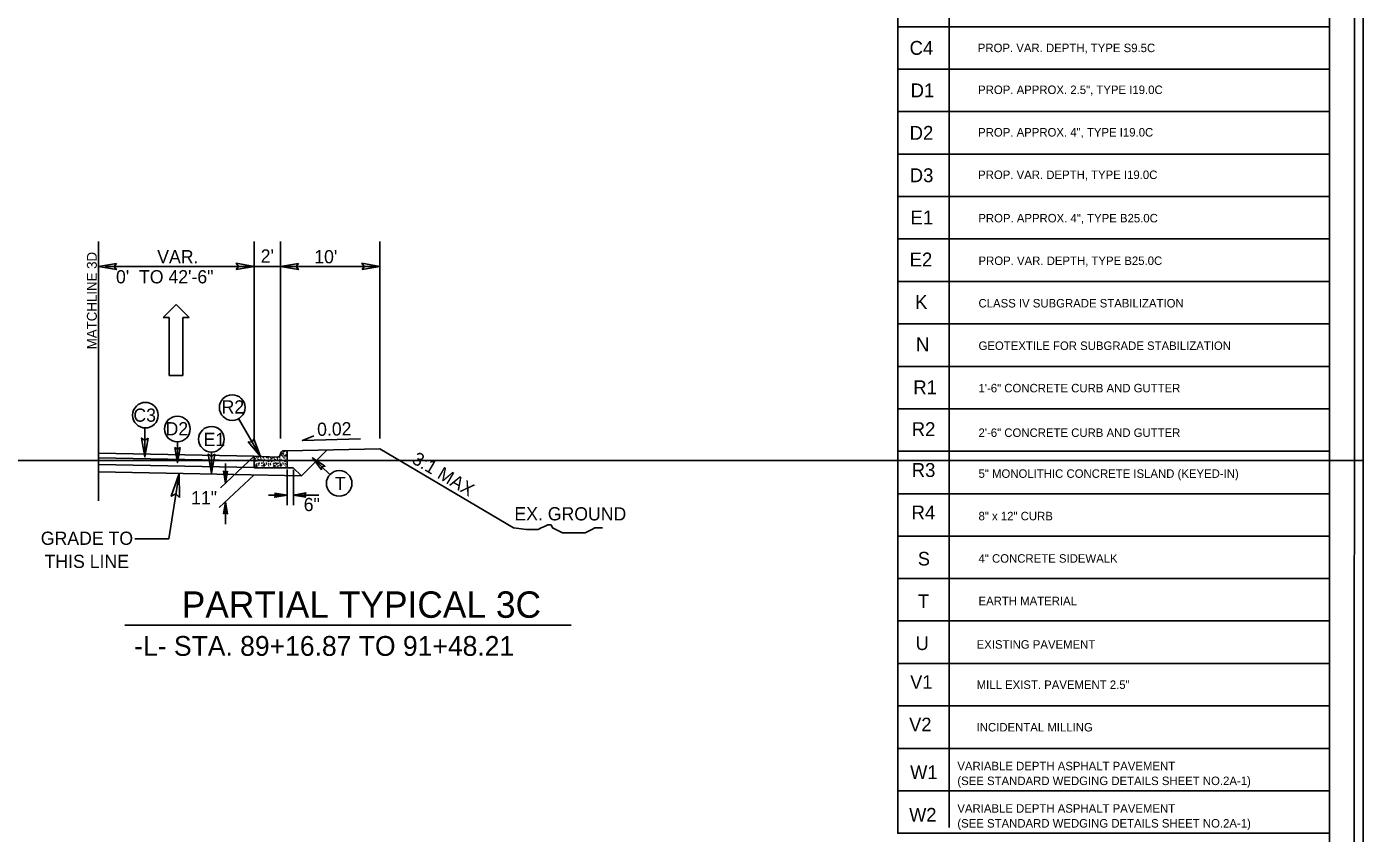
# Model space of a CAD drawing. Extents: x 2320980 to 2456309, y 595047 to 606177.
# Drawn here: x 2455910.9 to 2456045.5, y 596823 to 596904.3 of the extents above; entities that cross this region are included whole.
import ezdxf

# ---------------------------------------------------------------- set-up
doc = ezdxf.new("R2010")
doc.units = 0
for name, color, linetype in [('Matchline', 7, 'Continuous'), ('Matchline Text', 7, 'Continuous'), ('Old_Level_1', 7, 'Continuous'), ('Old_Level_11', 7, 'Continuous'), ('Old_Level_2', 7, 'Continuous'), ('Old_Level_20', 7, 'Continuous'), ('Old_Level_21', 7, 'Continuous'), ('Old_Level_3', 7, 'Continuous'), ('Prop Dimension', 7, 'Continuous'), ('Prop Dimension Text', 7, 'Continuous'), ('Prop Lane Arrow CELL', 7, 'Continuous'), ('Prop Pavement Schedule Description CELL', 7, 'Continuous'), ('Prop Terminator CELL', 7, 'Continuous'), ('Sheet Cutting Line CELL', 7, 'Continuous'), ('Sheet Plan CELL', 7, 'Continuous'), ('Sheet Plot Border Inside CELL', 7, 'Continuous'), ('Sheet Plot Border Outside CELL', 7, 'Continuous'), ('Typical Berm CELL', 7, 'Continuous'), ('Typical Curb CELL', 7, 'Continuous'), ('Typical Hinge Slope Arterial CELL', 7, 'Continuous'), ('Typical ID Circle CELL', 7, 'Continuous'), ('Typical Pavement Slope CELL', 7, 'Continuous'), ('Typical Pavement Slope Information CELL', 7, 'Continuous'), ('Typical Terminator CELL', 7, 'Continuous')]:
    doc.layers.add(name, color=color, linetype=linetype)

msp = doc.modelspace()

# ---------------------------------------------------------------- linework, layer by layer
at = {"layer": 'Matchline'}
msp.add_line((2455918.18, 596881.93), (2455918.18, 596856.49), dxfattribs=at)
at = {"layer": 'Old_Level_11'}
msp.add_lwpolyline([(2455926.33, 596856.84), (2455926.29, 596859.27), (2455925.5, 596856.96), (2455925.97, 596857.2)], close=True, dxfattribs=at)
at = {"layer": 'Old_Level_21'}
for p, q in [((2455918.18, 596862.79), (2455918.18, 596882.61)), ((2455933.84, 596862.79), (2455933.84, 596882.61)), ((2455936.5, 596878.87), (2455936.5, 596882.61)), ((2455946.5, 596862.79), (2455946.5, 596882.61)), ((2455918.84, 596880.11), (2455936.5, 596880.11)), ((2455946.5, 596880.11), (2455936.5, 596880.11)), ((2455936.5, 596862.79), (2455936.5, 596878.87)), ((2455959.96, 596853.77), (2455946.5, 596861.74)), ((2455918.18, 596861.31), (2455933.84, 596861)), ((2455918.18, 596860.84), (2455933.84, 596860.53)), ((2455918.18, 596860.16), (2455933.84, 596859.85)), ((2455925.26, 596852.66), (2455926.29, 596859.27)), ((2455937.16, 596856.07), (2455937.16, 596859.66)), ((2455937.79, 596856.07), (2455937.79, 596859.61)), ((2455925.26, 596852.66), (2455921.82, 596852.66))]:
    msp.add_line(p, q, dxfattribs=at)
at = {"layer": 'Old_Level_3'}
msp.add_line((2455920.83, 596843.99), (2455965.75, 596843.99), dxfattribs=at)
at = {"layer": 'Prop Dimension'}
for p, q in [((2456003.83, 596917.09), (2456003.83, 596823.59)), ((2455933.84, 596861), (2455930.46, 596857.81)), ((2455930.96, 596860.28), (2455930.96, 596858.28)), ((2455933.84, 596859.12), (2455930.33, 596855.82)), ((2455930.96, 596856.41), (2455930.96, 596854.16))]:
    msp.add_line(p, q, dxfattribs=at)
for points in [[(2455998.64, 596908.54), (2456042.11, 596908.54), (2456042.11, 596904.26), (2455998.64, 596904.26)], [(2455998.64, 596904.26), (2456042.11, 596904.26), (2456042.11, 596899.99), (2455998.64, 596899.99)], [(2455998.64, 596899.99), (2456042.11, 596899.99), (2456042.11, 596895.71), (2455998.64, 596895.71)], [(2455998.64, 596895.71), (2456042.11, 596895.71), (2456042.11, 596891.43), (2455998.64, 596891.43)], [(2455998.64, 596891.43), (2456042.11, 596891.43), (2456042.11, 596887.16), (2455998.64, 596887.16)], [(2455998.64, 596887.16), (2456042.11, 596887.16), (2456042.11, 596882.88), (2455998.64, 596882.88)], [(2455998.64, 596882.88), (2456042.11, 596882.88), (2456042.11, 596878.6), (2455998.64, 596878.6)], [(2455998.64, 596878.6), (2456042.11, 596878.6), (2456042.11, 596874.33), (2455998.64, 596874.33)], [(2455998.64, 596874.33), (2456042.11, 596874.33), (2456042.11, 596870.05), (2455998.64, 596870.05)], [(2455998.64, 596870.05), (2456042.11, 596870.05), (2456042.11, 596865.78), (2455998.64, 596865.78)], [(2455998.64, 596865.78), (2456042.11, 596865.78), (2456042.11, 596861.5), (2455998.64, 596861.5)], [(2455998.64, 596861.5), (2456042.11, 596861.5), (2456042.11, 596857.22), (2455998.64, 596857.22)], [(2455998.64, 596857.22), (2456042.11, 596857.22), (2456042.11, 596852.95), (2455998.64, 596852.95)], [(2455998.64, 596852.95), (2456042.11, 596852.95), (2456042.11, 596848.67), (2455998.64, 596848.67)], [(2455998.64, 596848.67), (2456042.11, 596848.67), (2456042.11, 596844.4), (2455998.64, 596844.4)], [(2455998.64, 596844.4), (2456042.11, 596844.4), (2456042.11, 596840.12), (2455998.64, 596840.12)], [(2455998.64, 596840.12), (2456042.11, 596840.12), (2456042.11, 596835.84), (2455998.64, 596835.84)], [(2455998.64, 596835.84), (2456042.11, 596835.84), (2456042.11, 596831.57), (2455998.64, 596831.57)], [(2455998.64, 596831.57), (2456042.11, 596831.57), (2456042.11, 596827.29), (2455998.64, 596827.29)], [(2455998.64, 596827.29), (2456042.11, 596827.29), (2456042.11, 596823.01), (2455998.64, 596823.01)]]:
    msp.add_lwpolyline(points, close=True, dxfattribs=at)
at = {"layer": 'Prop Dimension Text'}
for p, q in [((2455926.11, 596862.44), (2455926.11, 596860.36)), ((2455941.46, 596859.15), (2455939.7, 596860.83)), ((2455937.16, 596857.08), (2455935.27, 596857.08)), ((2455940.36, 596857.08), (2455937.79, 596857.08))]:
    msp.add_line(p, q, dxfattribs=at)
msp.add_lwpolyline([(2455944.56, 596862.74), (2455938.7, 596862.58), (2455939.84, 596863.06)], dxfattribs=at)
for centre in [(2455931.63, 596865.9), (2455922.89, 596865.13), (2455926.11, 596863.74), (2455929.54, 596862.71), (2455942.4, 596858.26)]:
    msp.add_circle(centre, 1.29, dxfattribs=at)
at = {"layer": 'Prop Lane Arrow CELL'}
for p, q in [((2455926, 596876.27), (2455924.67, 596874.96)), ((2455927.29, 596874.96), (2455926, 596876.27)), ((2455924.67, 596874.96), (2455925.29, 596874.96)), ((2455925.29, 596874.96), (2455925.29, 596869.14)), ((2455926.66, 596869.14), (2455926.66, 596874.96)), ((2455926.66, 596874.96), (2455927.29, 596874.96)), ((2455925.29, 596869.14), (2455926.66, 596869.14))]:
    msp.add_line(p, q, dxfattribs=at)
at = {"layer": 'Prop Terminator CELL'}
for points in [[(2455931.17, 596859.48), (2455930.96, 596858.28), (2455930.75, 596859.49), (2455930.96, 596859.33)], [(2455930.75, 596855.21), (2455930.96, 596856.41), (2455931.17, 596855.2), (2455930.96, 596855.36)]]:
    msp.add_lwpolyline(points, close=True, dxfattribs=at)
at = {"layer": 'Sheet Cutting Line CELL'}
msp.add_line((2456045.51, 596860.57), (2455708.81, 596860.57), dxfattribs=at)
at = {"layer": 'Sheet Plan CELL'}
for points in [[(2456042.11, 596956.08), (2455742.1, 596956.08), (2455742.1, 596746.08), (2456042.11, 596746.08)], [(2455742.1, 596746.08), (2455742.1, 596956.07), (2456002.1, 596956.08), (2456002.1, 596926.07), (2456042.11, 596926.06), (2456042.11, 596746.08)]]:
    msp.add_lwpolyline(points, close=True, dxfattribs=at)
at = {"layer": 'Sheet Plot Border Inside CELL'}
msp.add_lwpolyline([(2455711.41, 596745.57), (2456044.6, 596745.58), (2456044.61, 596956.57), (2455711.41, 596956.57)], close=True, dxfattribs=at)
at = {"layer": 'Sheet Plot Border Outside CELL'}
msp.add_lwpolyline([(2455708.81, 596741.57), (2456045.51, 596741.57), (2456045.51, 596960.57), (2455708.81, 596960.57)], close=True, dxfattribs=at)
at = {"layer": 'Typical Berm CELL'}
for p, q in [((2455937.16, 596861.55), (2455946.5, 596861.74)), ((2455937.16, 596859.83), (2455937.78, 596859.83))]:
    msp.add_line(p, q, dxfattribs=at)
at = {"layer": 'Typical Curb CELL'}
for p, q in [((2455933.84, 596861), (2455936.16, 596860.9)), ((2455934.18, 596860.54), (2455934.3, 596860.7)), ((2455934.34, 596860.55), (2455934.18, 596860.54)), ((2455934.3, 596860.7), (2455934.34, 596860.55)), ((2455935.2, 596860.47), (2455935.28, 596860.62)), ((2455935.42, 596860.52), (2455935.2, 596860.47)), ((2455935.28, 596860.62), (2455935.42, 596860.52)), ((2455935.85, 596860.54), (2455935.96, 596860.7)), ((2455936, 596860.55), (2455935.85, 596860.54)), ((2455935.96, 596860.7), (2455936, 596860.55)), ((2455936.5, 596861.22), (2455936.5, 596861.23)), ((2455936.61, 596861.2), (2455936.69, 596861.35)), ((2455936.83, 596861.25), (2455936.61, 596861.2)), ((2455936.69, 596861.35), (2455936.83, 596861.25)), ((2455937.16, 596861.55), (2455936.81, 596861.55)), ((2455936.86, 596860.47), (2455936.95, 596860.62)), ((2455937.08, 596860.52), (2455936.86, 596860.47)), ((2455936.91, 596861.11), (2455936.93, 596860.99)), ((2455937.11, 596861.05), (2455936.91, 596861.11)), ((2455936.93, 596860.99), (2455937.11, 596861.05)), ((2455936.95, 596860.62), (2455937.08, 596860.52)), ((2455937.16, 596859.83), (2455937.16, 596861.55)), ((2455937.16, 596859.83), (2455933.84, 596859.83)), ((2455933.97, 596859.94), (2455934.09, 596860.1)), ((2455934.13, 596859.95), (2455933.97, 596859.94)), ((2455934.09, 596860.1), (2455934.13, 596859.95)), ((2455934.76, 596860.03), (2455934.88, 596860.19)), ((2455934.92, 596860.04), (2455934.76, 596860.03)), ((2455934.88, 596860.19), (2455934.92, 596860.04)), ((2455935.78, 596859.96), (2455935.86, 596860.11)), ((2455936, 596860.01), (2455935.78, 596859.96)), ((2455935.86, 596860.11), (2455936, 596860.01)), ((2455936.42, 596860.03), (2455936.54, 596860.19)), ((2455936.58, 596860.04), (2455936.42, 596860.03)), ((2455936.54, 596860.19), (2455936.58, 596860.04))]:
    msp.add_line(p, q, dxfattribs=at)
for centre in [(2455933.85, 596860.26), (2455933.86, 596860.67), (2455933.88, 596860.8), (2455933.93, 596860.48), (2455933.96, 596860.75), (2455934.06, 596860.54), (2455934.1, 596860.92), (2455934.13, 596860.23), (2455934.23, 596860.8), (2455934.29, 596860.94), (2455934.29, 596860.24), (2455934.34, 596860.32), (2455934.49, 596860.86), (2455934.53, 596860.72), (2455934.62, 596860.29), (2455934.72, 596860.61), (2455934.76, 596860.84), (2455934.77, 596860.4), (2455934.78, 596860.9), (2455934.84, 596860.25), (2455934.89, 596860.65), (2455935.08, 596860.33), (2455935.1, 596860.21), (2455935.12, 596860.86), (2455935.28, 596860.8), (2455935.31, 596860.28), (2455935.51, 596860.26), (2455935.52, 596860.67), (2455935.54, 596860.8), (2455935.6, 596860.48), (2455935.62, 596860.75), (2455935.72, 596860.54), (2455935.76, 596860.86), (2455935.79, 596860.23), (2455935.86, 596860.29), (2455935.89, 596860.8), (2455936, 596860.32), (2455936.12, 596860.29), (2455936.15, 596860.86), (2455936.19, 596860.72), (2455936.19, 596860.24), (2455936.28, 596860.29), (2455936.38, 596860.61), (2455936.42, 596860.84), (2455936.43, 596860.4), (2455936.44, 596860.9), (2455936.51, 596860.25), (2455936.55, 596860.65), (2455936.57, 596861.08), (2455936.73, 596861.01), (2455936.74, 596860.33), (2455936.76, 596860.21), (2455936.79, 596860.86), (2455936.85, 596861.45), (2455936.95, 596860.8), (2455936.97, 596860.28), (2455937.07, 596861.16), (2455937.14, 596861.4), (2455934.05, 596860.16), (2455934.31, 596860.12), (2455934.64, 596860.03), (2455935.3, 596860.1), (2455935.35, 596859.89), (2455935.47, 596860.14), (2455936.1, 596860.16), (2455936.17, 596859.97), (2455936.3, 596860.03), (2455936.96, 596860.1), (2455937.01, 596859.89), (2455937.13, 596860.14)]:
    msp.add_circle(centre, 0.0107, dxfattribs=at)
for centre, start, end in [((2455936.18, 596861.22), 267.6155, 360), ((2455936.81, 596861.23), 90, 180)]:
    msp.add_arc(centre, 0.319, start, end, dxfattribs=at)
at = {"layer": 'Typical Hinge Slope Arterial CELL'}
msp.add_lwpolyline([(2455959.96, 596853.77), (2455961.27, 596853.61), (2455961.6, 596853.61), (2455962.09, 596853.61), (2455962.42, 596853.61), (2455962.75, 596853.77), (2455963.07, 596853.93), (2455963.4, 596854.1), (2455963.73, 596854.1), (2455963.89, 596853.77), (2455964.22, 596853.61), (2455964.55, 596853.44), (2455964.88, 596853.28), (2455965.2, 596853.28), (2455965.53, 596853.28), (2455965.86, 596853.28), (2455966.19, 596853.28), (2455966.51, 596853.28), (2455966.84, 596853.28), (2455967.17, 596853.28), (2455967.5, 596853.44), (2455967.83, 596853.61), (2455968.15, 596853.77), (2455968.65, 596853.77), (2455968.92, 596853.77)], dxfattribs=at)
at = {"layer": 'Typical ID Circle CELL'}
for p, q in [((2455932.27, 596864.78), (2455934.49, 596860.96)), ((2455922.84, 596863.86), (2455922.84, 596860.92)), ((2455929.55, 596861.41), (2455929.54, 596859.34))]:
    msp.add_line(p, q, dxfattribs=at)
at = {"layer": 'Typical Pavement Slope CELL'}
for p, q in [((2455941.2, 596861.63), (2455938.59, 596859.02)), ((2455918.18, 596861.31), (2455933.84, 596861)), ((2455918.18, 596860.84), (2455918.18, 596861.31)), ((2455933.84, 596860.53), (2455918.18, 596860.84)), ((2455918.18, 596860.84), (2455918.18, 596860.84)), ((2455918.18, 596860.16), (2455918.18, 596860.84)), ((2455933.84, 596861), (2455933.84, 596860.53)), ((2455933.84, 596860.53), (2455933.84, 596860.53)), ((2455933.84, 596860.53), (2455933.84, 596859.85)), ((2455933.84, 596859.85), (2455918.18, 596860.16)), ((2455918.18, 596859.44), (2455938.59, 596859.03)), ((2455937.78, 596859.83), (2455938.59, 596859.02))]:
    msp.add_line(p, q, dxfattribs=at)
msp.add_lwpolyline([(2455918.18, 596860.84), (2455933.84, 596860.53)], dxfattribs=at)
at = {"layer": 'Typical Terminator CELL'}
for points in [[(2455919.97, 596880.42), (2455918.18, 596880.11), (2455919.98, 596879.79), (2455919.75, 596880.11)], [(2455932.04, 596879.8), (2455933.84, 596880.11), (2455932.03, 596880.43), (2455932.26, 596880.11)], [(2455938.29, 596880.42), (2455936.5, 596880.11), (2455938.3, 596879.79), (2455938.07, 596880.11)], [(2455944.7, 596879.8), (2455946.5, 596880.11), (2455944.69, 596880.43), (2455944.92, 596880.11)], [(2455923.16, 596862.81), (2455922.84, 596860.92), (2455922.5, 596862.82), (2455922.84, 596862.58)], [(2455925.85, 596861.86), (2455926.11, 596860.36), (2455926.38, 596861.87), (2455926.11, 596861.67)], [(2455933.82, 596862.76), (2455934.49, 596860.96), (2455933.24, 596862.44), (2455933.65, 596862.4)], [(2455929.87, 596861.19), (2455929.54, 596859.3), (2455929.21, 596861.21), (2455929.55, 596860.96)], [(2455940.61, 596859.61), (2455939.7, 596860.83), (2455940.97, 596859.98), (2455940.65, 596859.92)], [(2455935.91, 596857.29), (2455937.16, 596857.08), (2455935.91, 596856.86), (2455936.07, 596857.08)], [(2455939.04, 596856.86), (2455937.79, 596857.08), (2455939.05, 596857.3), (2455938.89, 596857.08)]]:
    msp.add_lwpolyline(points, close=True, dxfattribs=at)

# ---------------------------------------------------------------- texts
at = {"layer": 'Matchline Text'}
msp.add_text('MATCHLINE 3D', height=1, rotation=90, dxfattribs=at).set_placement((2455918, 596871.77))
at = {"layer": 'Old_Level_1'}
msp.add_text('EX. GROUND', height=1.33, rotation=359.9103, dxfattribs=at).set_placement((2455960.04, 596854.54))
at = {"layer": 'Old_Level_2'}
for s, height, p in [('PARTIAL TYPICAL 3C', 2.66, (2455926.55, 596844.72)), ('-L- STA. 89+16.87 TO 91+48.21', 1.995, (2455921.76, 596840.89))]:
    msp.add_text(s, height=height, dxfattribs=at).set_placement(p)
at = {"layer": 'Old_Level_20'}
for s, p in [('C3', (2455921.68, 596864.47)), ('R2', (2455930.56, 596865.3)), ('E1', (2455928.75, 596862.03)), ('T', (2455941.96, 596857.59))]:
    msp.add_text(s, height=1.33, dxfattribs=at).set_placement(p)
msp.add_text('D2', height=1.33, rotation=0.0028, dxfattribs=at).set_placement((2455924.92, 596863.1))
at = {"layer": 'Old_Level_21'}
for s, p in [('VAR.', (2455924.08, 596880.43)), ("10'", (2455939.89, 596880.43)), ('0\'  TO 42\'-6"', (2455919.93, 596878.41)), ('6"', (2455938.83, 596855.47)), ('GRADE TO', (2455912.36, 596852.07)), ('THIS LINE', (2455912.74, 596849.74))]:
    msp.add_text(s, height=1.33, dxfattribs=at).set_placement(p)
for s, rotation, p in [("2'", 0.0002, (2455934.5, 596880.5)), ('0.02', 1.1456, (2455940.19, 596863.04)), ('3:1 MAX', 329.3616, (2455949.62, 596860.37))]:
    msp.add_text(s, height=1.33, rotation=rotation, dxfattribs=at).set_placement(p)
at = {"layer": 'Prop Pavement Schedule Description CELL'}
for s, height, p in [('C4', 1.397, (2455999.83, 596901.43)), ('PROP. VAR. DEPTH, TYPE S9.5C', 0.8552, (2456006.7, 596901.7)), ('D1', 1.397, (2455999.93, 596897.15)), ('PROP. APPROX. 2.5", TYPE I19.0C', 0.8552, (2456006.73, 596897.48)), ('D2', 1.397, (2455999.83, 596892.87)), ('PROP. APPROX. 4", TYPE I19.0C', 0.8552, (2456006.73, 596893.2)), ('D3', 1.397, (2455999.84, 596888.6)), ('PROP. VAR. DEPTH, TYPE I19.0C', 0.8552, (2456006.73, 596888.92)), ('E1', 1.397, (2455999.92, 596884.34)), ('PROP. APPROX. 4", TYPE B25.0C', 0.8552, (2456006.75, 596884.55)), ('E2', 1.397, (2455999.83, 596880.11)), ('PROP. VAR. DEPTH, TYPE B25.0C', 0.8552, (2456006.77, 596880.26)), ('K', 1.4, (2456000.38, 596875.83)), ('CLASS IV SUBGRADE STABILIZATION', 0.8552, (2456006.77, 596875.98)), ('N', 1.4, (2456000.47, 596871.56)), ('GEOTEXTILE FOR SUBGRADE STABILIZATION', 0.8552, (2456006.77, 596871.7)), ('R1', 1.397, (2456000.2, 596867.24)), ('1\'-6" CONCRETE CURB AND GUTTER', 0.8552, (2456006.77, 596867.43)), ('R2', 1.397, (2456000.04, 596863.03)), ('2\'-6" CONCRETE CURB AND GUTTER', 0.8552, (2456006.77, 596862.94)), ('R3', 1.397, (2456000.04, 596858.91)), ('5" MONOLITHIC CONCRETE ISLAND (KEYED-IN)', 0.8552, (2456006.77, 596858.82)), ('R4', 1.397, (2456000.03, 596854.63)), ('8" x 12" CURB', 0.8552, (2456006.77, 596854.54)), ('S', 1.37, (2456000.66, 596849.99)), ('4" CONCRETE SIDEWALK', 0.8552, (2456006.77, 596850.27)), ('T', 1.37, (2456000.66, 596845.71)), ('EARTH MATERIAL', 0.8552, (2456006.77, 596845.99)), ('U', 1.37, (2456000.44, 596841.47)), ('EXISTING PAVEMENT', 0.8552, (2456006.58, 596841.61)), ('V1', 1.368, (2455999.89, 596837.57)), ('MILL EXIST. PAVEMENT 2.5"', 0.8552, (2456006.58, 596837.55)), ('V2', 1.368, (2455999.79, 596833.29)), ('INCIDENTAL MILLING', 0.8552, (2456006.58, 596833.27)), ('W1', 1.368, (2455999.89, 596828.48)), ('VARIABLE DEPTH ASPHALT PAVEMENT', 0.8552, (2456004.64, 596829.36)), ('(SEE STANDARD WEDGING DETAILS SHEET NO.2A-1)', 0.8552, (2456004.64, 596827.87)), ('W2', 1.368, (2455999.79, 596824.2)), ('VARIABLE DEPTH ASPHALT PAVEMENT', 0.8552, (2456004.64, 596825.09)), ('(SEE STANDARD WEDGING DETAILS SHEET NO.2A-1)', 0.8552, (2456004.64, 596823.59))]:
    msp.add_text(s, height=height, dxfattribs=at).set_placement(p)
at = {"layer": 'Typical Pavement Slope Information CELL'}
msp.add_text('11"', height=1.33, dxfattribs=at).set_placement((2455927.49, 596856.15))

doc.saveas('drawing.dxf')
